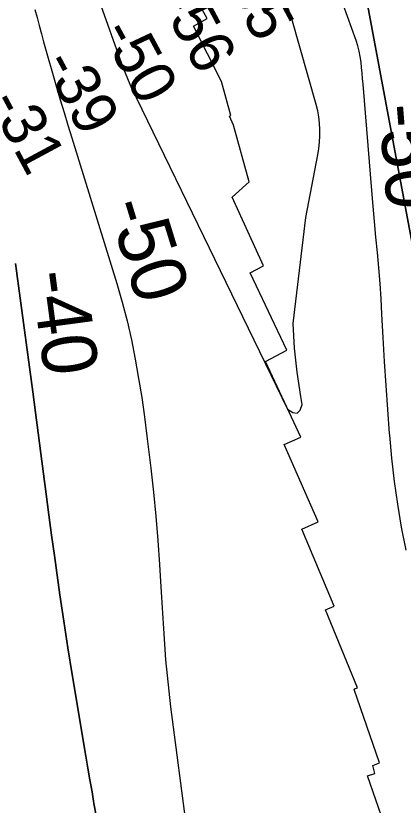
# Model space of a CAD drawing. Extents: x 3172297 to 3210190, y 958463 to 983887.
# Drawn here: x 3200736 to 3201322, y 979499 to 980692 of the extents above; entities that cross this region are included whole.
import ezdxf

# ---------------------------------------------------------------- set-up
doc = ezdxf.new("R2010")
doc.units = 0
for name, color, linetype in [('V-RIVR-RANG', 7, 'Continuous'), ('V-RRAP-RVMT', 7, 'Continuous'), ('V-TOPO-DPTH', 7, 'Continuous'), ('V-TOPO-MAJR', 7, 'Continuous'), ('V-TOPO-MAJR-IDEN', 7, 'Continuous'), ('V-TOPO-MINR', 7, 'Continuous'), ('V-TOPO-MINR-IDEN', 7, 'Continuous')]:
    doc.layers.add(name, color=color, linetype=linetype)

msp = doc.modelspace()

# ---------------------------------------------------------------- linework, layer by layer
at = {"layer": 'V-RRAP-RVMT'}
for p, q in [((3201025.4, 980687.6), (3200996.4, 980740.3)), ((3201004.7, 980675.7), (3201025.4, 980687.6)), ((3201047.1, 980592.4), (3201004.7, 980675.7)), ((3201061.3, 980541.1), (3201047.1, 980592.4)), ((3201059.1, 980539.9), (3201061.3, 980541.1)), ((3201065.3, 980526.5), (3201059.1, 980539.9)), ((3201089, 980440.5), (3201065.3, 980526.5)), ((3201063, 980417.8), (3201089, 980440.5)), ((3201110.6, 980313.6), (3201063, 980417.8)), ((3201090.5, 980303.1), (3201110.6, 980313.6)), ((3201145.6, 980186.3), (3201090.5, 980303.1)), ((3201113.6, 980169.4), (3201145.6, 980186.3)), ((3201166.7, 980054.9), (3201113.6, 980169.4)), ((3201141.7, 980043.7), (3201166.7, 980054.9)), ((3201193.1, 979927.1), (3201141.7, 980043.7)), ((3201168.6, 979916.1), (3201193.1, 979927.1)), ((3201217.1, 979799.6), (3201168.6, 979916.1)), ((3201204.1, 979794.1), (3201217.1, 979799.6)), ((3201252.5, 979676.5), (3201204.1, 979794.1)), ((3201247.5, 979673.8), (3201248.1, 979674)), ((3201285.7, 979562.9), (3201247.5, 979673.8)), ((3201247.9, 979674.8), (3201252.5, 979676.5)), ((3201248.1, 979674), (3201247.9, 979674.8)), ((3201275.8, 979559.2), (3201285.7, 979562.9)), ((3201278.6, 979547), (3201275.8, 979559.2)), ((3201267.9, 979543.3), (3201278.6, 979547)), ((3201305, 979435.5), (3201267.9, 979543.3))]:
    msp.add_line(p, q, dxfattribs=at)
at = {"layer": 'V-TOPO-DPTH'}
for points in [[(3201508.5, 979494.9), (3201507.4, 979501.5), (3201506.3, 979508.1), (3201505.3, 979513.5), (3201504.5, 979517.4), (3201503.6, 979521.3), (3201502.7, 979525.2), (3201501.7, 979529), (3201500.6, 979532.9), (3201499.6, 979536.7), (3201498.6, 979540.6), (3201497.7, 979544.4), (3201425, 979847.8), (3201417.1, 979882.6), (3201409.6, 979917.5), (3201403, 979952.5), (3201396.8, 979987.6), (3201391, 980022.8), (3201385.3, 980058), (3201379.6, 980093.2), (3201373.9, 980128.4), (3201371.5, 980143.3), (3201365.2, 980186), (3201264.9, 980725.2)], [(3201264.9, 980725.2), (3201365.2, 980186), (3201371.5, 980143.3), (3201373.9, 980128.4), (3201379.6, 980093.2), (3201385.3, 980058), (3201391, 980022.8), (3201396.8, 979987.6), (3201403, 979952.5), (3201409.6, 979917.5), (3201417.1, 979882.6), (3201425, 979847.8), (3201497.7, 979544.4), (3201498.6, 979540.6), (3201499.6, 979536.7), (3201500.6, 979532.9), (3201501.7, 979529), (3201502.7, 979525.2), (3201503.6, 979521.3), (3201504.5, 979517.4), (3201505.3, 979513.5), (3201506.3, 979508.1), (3201507.4, 979501.5), (3201508.5, 979494.9)], [(3200857.3, 979483.6), (3200854.2, 979501.5), (3200851.2, 979519.3), (3200848.1, 979537.2), (3200845.1, 979555.1), (3200842.1, 979573), (3200821.4, 979696.7), (3200814.8, 979736.8), (3200808.5, 979776.9), (3200802.6, 979817.1), (3200796.9, 979857.4), (3200794.3, 979876.1), (3200790.1, 979907), (3200786, 979937.9), (3200781.9, 979968.8), (3200777.9, 979999.7), (3200773.9, 980030.6), (3200769.9, 980061.5), (3200765.8, 980092.4), (3200761.7, 980123.3), (3200740.3, 980283.5), (3200738.7, 980294.8), (3200737.1, 980306.1), (3200735.4, 980317.3)], [(3200857.3, 979483.6), (3200854.2, 979501.5), (3200851.2, 979519.3), (3200848.1, 979537.2), (3200845.1, 979555.1), (3200842.1, 979573), (3200821.4, 979696.7), (3200814.8, 979736.8), (3200808.5, 979776.9), (3200802.6, 979817.1), (3200796.9, 979857.4), (3200794.3, 979876.1), (3200790.1, 979907), (3200786, 979937.9), (3200781.9, 979968.8), (3200777.9, 979999.7), (3200773.9, 980030.6), (3200769.9, 980061.5), (3200765.8, 980092.4), (3200761.7, 980123.3), (3200740.3, 980283.5), (3200738.7, 980294.8), (3200737.1, 980306.1), (3200735.4, 980317.3)]]:
    msp.add_lwpolyline(points, dxfattribs=at)
at = {"layer": 'V-TOPO-MAJR'}
for points in [[(3201325.9, 979884.4), (3201319.1, 979918.9), (3201313.4, 979953.6), (3201308.4, 979988.3), (3201304.4, 980023.3), (3201301.2, 980058.3), (3201301, 980060.5), (3201298.3, 980096.8), (3201295.8, 980133), (3201293.5, 980169.3), (3201291.5, 980205.5), (3201289.6, 980240.6), (3201288.2, 980264), (3201286.6, 980287.3), (3201284.7, 980310.7), (3201282.7, 980334), (3201280.5, 980357.4), (3201278.4, 980380.7), (3201276.3, 980404), (3201274.3, 980427.4), (3201261, 980588.4), (3201260.2, 980596.7), (3201259.5, 980605.1), (3201258.7, 980613.4), (3201257.9, 980621.7), (3201256.7, 980630), (3201255.2, 980638.1), (3201253.1, 980646.2), (3201250.5, 980654.1), (3201217.8, 980745.2)], [(3200765, 980701.2), (3200768.1, 980688.9), (3200771.4, 980676.7), (3200774.7, 980664.5), (3200778.1, 980652.3), (3200797.7, 980583.5), (3200803.3, 980564.4), (3200808.9, 980545.3), (3200814.6, 980526.2), (3200820.5, 980507.2), (3200888.6, 980287.4), (3200896.8, 980259.1), (3200904.4, 980230.6), (3200910.8, 980201.9), (3200916.6, 980173), (3200921.6, 980143.9), (3200926.3, 980114.8), (3200930.5, 980085.6), (3200934.3, 980056.4), (3200940.2, 980008.4), (3200944.3, 979972), (3200947.9, 979935.6), (3200950.9, 979899.1), (3200953.3, 979862.6), (3200954.8, 979836.8), (3200956.2, 979813.1), (3200957.6, 979789.4), (3200959.1, 979765.8), (3200960.7, 979742.1), (3200962.5, 979718.5), (3200964.6, 979694.8), (3200967.1, 979671.3), (3200969.9, 979647.7), (3200994.5, 979459.5)]]:
    msp.add_lwpolyline(points, dxfattribs=at)
at = {"layer": 'V-TOPO-MINR'}
for points in [[(3201508.5, 979494.9), (3201507.4, 979501.5), (3201506.3, 979508.1), (3201505.3, 979513.5), (3201504.5, 979517.4), (3201503.6, 979521.3), (3201502.7, 979525.2), (3201501.7, 979529), (3201500.6, 979532.9), (3201499.6, 979536.7), (3201498.6, 979540.6), (3201497.7, 979544.4), (3201425, 979847.8), (3201417.1, 979882.6), (3201409.6, 979917.5), (3201403, 979952.5), (3201396.8, 979987.6), (3201391, 980022.8), (3201385.3, 980058), (3201379.6, 980093.2), (3201373.9, 980128.4), (3201371.5, 980143.3), (3201365.2, 980186), (3201264.9, 980725.2)], [(3200864.7, 980707.1), (3200893.3, 980626.3), (3200898.8, 980611.5), (3200904.7, 980596.8), (3200911.1, 980582.3), (3200917.8, 980567.9), (3201146.9, 980097.1), (3201154.7, 980092.1), (3201161.2, 980091.1), (3201165.7, 980095.8), (3201169, 980104.3), (3201166.8, 980116.4), (3201161.2, 980153), (3201157.1, 980189.7), (3201155.4, 980226.6), (3201174.5, 980386.9), (3201192.4, 980481.5), (3201193.9, 980491), (3201195, 980500.5), (3201195.5, 980510.1), (3201195.7, 980519.7), (3201195.2, 980529.3), (3201194.2, 980538.8)], [(3201194.2, 980538.8), (3201192.4, 980548.2), (3201190.1, 980557.5), (3201153.2, 980687.1), (3201146.9, 980705.5)], [(3200735.4, 980317.3), (3200737.1, 980306.1), (3200738.7, 980294.8), (3200740.3, 980283.5), (3200761.7, 980123.3), (3200765.8, 980092.4), (3200769.9, 980061.5), (3200773.9, 980030.6), (3200777.9, 979999.7), (3200781.9, 979968.8), (3200786, 979937.9), (3200790.1, 979907), (3200794.3, 979876.1), (3200796.9, 979857.4), (3200802.6, 979817.1), (3200808.5, 979776.9), (3200814.8, 979736.8), (3200821.4, 979696.7), (3200842.1, 979573), (3200845.1, 979555.1), (3200848.1, 979537.2), (3200851.2, 979519.3), (3200854.2, 979501.5), (3200857.3, 979483.6)]]:
    msp.add_lwpolyline(points, dxfattribs=at)

# ---------------------------------------------------------------- texts
at = {"layer": 'V-RIVR-RANG'}
for s, p in [('-55', (3201039.6, 980762.5)), ('-56', (3200952.3, 980713.8)), ('-50', (3200863.8, 980667.1)), ('-39', (3200775.5, 980620.2)), ('-31', (3200693.9, 980560.8))]:
    msp.add_text(s, height=67, rotation=298.3103, dxfattribs=at).set_placement(p)
at = {"layer": 'V-TOPO-MAJR-IDEN'}
for rotation, p in [(274.7466, (3201284.4, 980556.4)), (287.2268, (3200873.9, 980405.1))]:
    msp.add_text('-50', height=83, rotation=rotation, dxfattribs=at).set_placement(p)
at = {"layer": 'V-TOPO-MINR-IDEN'}
msp.add_text('-40', height=83, rotation=277.6293, dxfattribs=at).set_placement((3200758.6, 980303.2))

doc.saveas('drawing.dxf')
